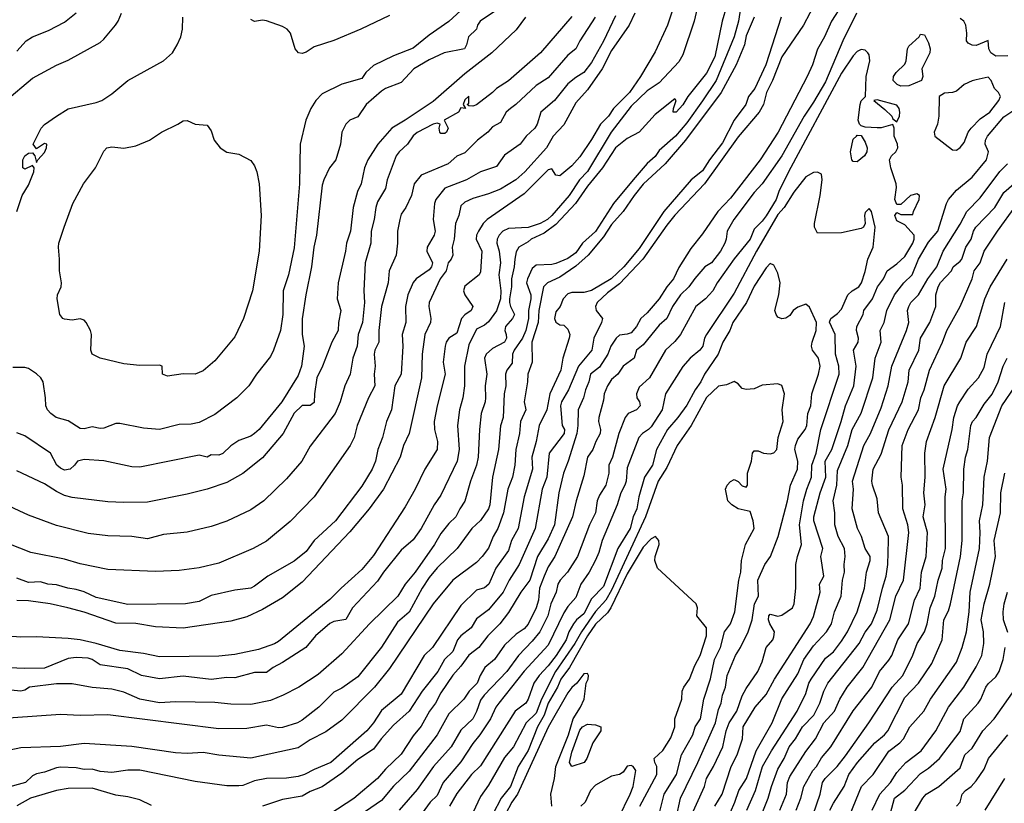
# Model space of a CAD drawing. Header units: metres. Extents: x -46681 to -43747, y -240911 to -237677.
# Tile 860 of 1056: x -44517 to -44393, y -239222 to -239123. Entities that reach past the tile are written whole.
import ezdxf

# ---------------------------------------------------------------- set-up
doc = ezdxf.new("R2010")
doc.units = ezdxf.units.M
doc.layers.add('CONTOUR_INDEX', color=1, linetype='Continuous')
doc.layers.add('CONTOUR_INTER', color=3, linetype='Continuous')

msp = doc.modelspace()

# ---------------------------------------------------------------- linework, layer by layer
at = {"layer": 'CONTOUR_INDEX'}
for points, elevation in [([(-44426.1, -239120.02), (-44426.56, -239123.02), (-44427.1, -239125.02), (-44429.41, -239130.52), (-44431.1, -239133.07), (-44433.1, -239135.83), (-44434.5, -239137.52), (-44436.6, -239139.35), (-44437.1, -239140.11), (-44438.1, -239140.97), (-44439.87, -239143.02), (-44442.33, -239146.02), (-44444.6, -239149.53), (-44446.23, -239151.02), (-44447.1, -239152.24), (-44448.1, -239152.96), (-44449.6, -239153.59), (-44450.1, -239153.73), (-44452.1, -239153.81), (-44452.6, -239154.23), (-44453.2, -239155.52), (-44453.3, -239156.02), (-44452.77, -239157.52), (-44452.76, -239158.02), (-44453.05, -239159.52), (-44453.05, -239160.52), (-44453.39, -239162.02), (-44453.8, -239163.02), (-44454.87, -239164.52), (-44455.06, -239165.02), (-44455.1, -239166.17), (-44455.81, -239167.02), (-44455.97, -239167.52), (-44455.9, -239169.02), (-44456.11, -239170.02), (-44456.26, -239173.02), (-44456.6, -239174.07), (-44456.85, -239177.02), (-44457.61, -239180.52), (-44457.92, -239184.02), (-44458.11, -239184.52), (-44459.1, -239185.98), (-44460.19, -239187.02), (-44462.07, -239189.52), (-44464.6, -239191.98), (-44465.6, -239193.2), (-44466.48, -239194.52), (-44468.1, -239197.55), (-44469.6, -239198.8), (-44471.6, -239201.95), (-44474.6, -239205.69), (-44476.6, -239207.12), (-44477.6, -239207.63), (-44479.49, -239209.52), (-44481.6, -239211.18), (-44482.19, -239211.52), (-44484.1, -239212.08), (-44484.6, -239212.12), (-44486.1, -239211.8), (-44488.6, -239212.23), (-44492.1, -239212.26), (-44506.1, -239210.48), (-44509.6, -239210.59), (-44512.1, -239210.47), (-44521.1, -239211.08)], 105), ([(-44461.1, -239121.2), (-44463.1, -239123.07), (-44465.6, -239124.79), (-44467.6, -239126.42), (-44470.1, -239127.4), (-44472.6, -239128.62), (-44473.57, -239129.52), (-44474.1, -239130.27), (-44476.6, -239130.97), (-44479.1, -239132.17), (-44479.89, -239133.02), (-44480.5, -239134.02), (-44481.15, -239135.52), (-44481.86, -239138.52), (-44481.93, -239143.52), (-44482.6, -239151.62), (-44483.32, -239155.02), (-44483.99, -239157.02), (-44484.05, -239160.02), (-44484.35, -239162.02), (-44485.2, -239164.52), (-44485.6, -239165.32), (-44487.36, -239167.52), (-44488.32, -239169.02), (-44489.84, -239170.52), (-44492.6, -239172.62), (-44494.6, -239173.62), (-44495.6, -239173.86), (-44497.1, -239173.9), (-44499.6, -239174.52), (-44501.6, -239174.35), (-44504.6, -239173.76), (-44505.1, -239173.77), (-44506.6, -239174.33), (-44507.1, -239174.4), (-44508.1, -239174.2), (-44509.1, -239174.45), (-44509.6, -239174.37), (-44511.1, -239173.42), (-44512.62, -239173.02), (-44513.3, -239172.52), (-44513.72, -239172.02), (-44513.94, -239171.52), (-44513.96, -239170.52), (-44514.26, -239168.52), (-44514.55, -239168.02), (-44515.1, -239167.48), (-44516.1, -239166.81), (-44516.6, -239166.7), (-44518.1, -239166.71)], 115), ([(-44442.1, -239122.36), (-44443.6, -239125.55), (-44445.1, -239128.24), (-44446.1, -239129.51), (-44447.1, -239130.11), (-44448.1, -239130.92), (-44449.77, -239133.02), (-44451.5, -239134.52), (-44451.97, -239136.02), (-44452.26, -239136.52), (-44453.35, -239137.52), (-44454.1, -239138.53), (-44456.1, -239139.91), (-44457.1, -239141.36), (-44459.1, -239142.03), (-44460.87, -239143.02), (-44463.6, -239144.08), (-44464.74, -239145.52), (-44464.91, -239146.02), (-44465.07, -239148.02), (-44464.84, -239149.52), (-44464.94, -239150.02), (-44465.84, -239151.52), (-44465.88, -239152.02), (-44465.17, -239153.52), (-44465.31, -239154.02), (-44465.6, -239154.37), (-44467.24, -239155.52), (-44467.6, -239155.98), (-44468.28, -239157.52), (-44468.57, -239159.02), (-44468.52, -239161.02), (-44468.99, -239162.52), (-44468.92, -239164.02), (-44469.13, -239167.52), (-44469.92, -239169.02), (-44470.35, -239172.02), (-44470.98, -239173.52), (-44471.49, -239175.52), (-44472.05, -239177.02), (-44472.37, -239178.52), (-44472.79, -239179.52), (-44474.1, -239181.66), (-44477.41, -239186.02), (-44480.1, -239188.5), (-44481.1, -239189.88), (-44482.6, -239191.11), (-44485.93, -239193.02), (-44487.6, -239194.27), (-44488.1, -239194.52), (-44490.1, -239194.76), (-44493.1, -239195.47), (-44494.6, -239196.22), (-44496.34, -239196.52), (-44503.6, -239196.57), (-44507.6, -239195.7), (-44509.1, -239195), (-44510.1, -239194.68), (-44511.15, -239194.52), (-44512.6, -239194.09), (-44513.69, -239194.02), (-44514.6, -239193.71), (-44516.1, -239193.79), (-44517.6, -239193.25)], 110), ([(-44517.6, -239147.02), (-44516.9, -239145.02), (-44516.1, -239143.7), (-44515.46, -239142.02), (-44515.39, -239141.52), (-44515.6, -239141.24), (-44516.6, -239141.67), (-44516.82, -239141.52), (-44516.85, -239140.52), (-44516.6, -239140.02), (-44516.1, -239139.66), (-44515.6, -239139.63), (-44515.33, -239140.02), (-44515.1, -239140.84), (-44514.96, -239140.52), (-44514.1, -239139.57), (-44513.87, -239139.02), (-44513.81, -239138.52), (-44514.1, -239138.44), (-44515.1, -239139.12), (-44515.52, -239138.52), (-44514.52, -239136.52), (-44514.1, -239136.07), (-44512.6, -239134.99), (-44511.1, -239134.09), (-44507.6, -239133.3), (-44506.86, -239133.02), (-44505.6, -239132.21), (-44503.6, -239130.52), (-44499.1, -239128.01), (-44497.98, -239127.02), (-44497.35, -239126.02), (-44496.91, -239125.02), (-44496.68, -239124.02), (-44496.67, -239122.52)], 115), ([(-44411.69, -239122.02), (-44413.42, -239125.52), (-44415.6, -239130.66), (-44417.1, -239133.24), (-44418.3, -239135.02), (-44421.11, -239140.02), (-44423.6, -239143.53), (-44424.6, -239144.63), (-44427.15, -239148.02), (-44427.99, -239149.52), (-44428.12, -239150.52), (-44428.3, -239151.02), (-44428.86, -239152.02), (-44429.99, -239153.52), (-44430.83, -239154.02), (-44432.1, -239155.46), (-44432.84, -239156.52), (-44433.88, -239157.52), (-44434.88, -239159.02), (-44435.63, -239160.52), (-44436.6, -239161.37), (-44438.6, -239163.82), (-44439.43, -239164.52), (-44439.72, -239165.52), (-44441.12, -239166.52), (-44441.8, -239167.52), (-44442.6, -239168.23), (-44443.1, -239169), (-44443.5, -239170.02), (-44443.6, -239170.82), (-44444.19, -239173.02), (-44444.22, -239173.52), (-44443.97, -239174.52), (-44444.01, -239175.02), (-44444.58, -239176.02), (-44444.94, -239177.02), (-44445.63, -239178.02), (-44446.1, -239180.38), (-44447.06, -239183.52), (-44447.5, -239185.52), (-44449.72, -239190.52), (-44450.6, -239191.83), (-44451.1, -239193), (-44451.67, -239194.52), (-44451.81, -239196.02), (-44452.08, -239197.02), (-44453.1, -239199.06), (-44453.6, -239199.65), (-44454.6, -239200.33), (-44456.1, -239201.72), (-44457.34, -239203.52), (-44458.56, -239204.52), (-44459.17, -239205.52), (-44459.55, -239206.52), (-44460.56, -239207.52), (-44461.2, -239208.52), (-44463.1, -239210.38), (-44464.6, -239213.02), (-44468.1, -239217.6), (-44470.1, -239219.49), (-44471.6, -239221.28), (-44473.6, -239222.68)], 100), ([(-44392.6, -239127.39), (-44394.1, -239127.45), (-44394.76, -239127.02), (-44395.01, -239126.52), (-44395.1, -239125.48), (-44396.6, -239126.09), (-44397.1, -239126.07), (-44397.6, -239125.79), (-44397.82, -239125.52), (-44397.77, -239124.52), (-44397.89, -239123.52), (-44398.15, -239123.02), (-44398.6, -239122.67)], 100), ([(-44403.77, -239125.02), (-44403.6, -239124.66), (-44403.1, -239124.76), (-44402.6, -239125.74), (-44402.4, -239126.52), (-44402.46, -239127.02), (-44403.46, -239129.02), (-44403.32, -239130.02), (-44403.49, -239130.52), (-44405.1, -239131.2), (-44406.1, -239131.23), (-44406.56, -239131.02), (-44407.06, -239130.52), (-44407.03, -239130.02), (-44406.71, -239129.52), (-44405.6, -239128.43), (-44405.41, -239128.02), (-44405.26, -239126.52), (-44405.1, -239126.16), (-44403.77, -239125.02)], 100), ([(-44427.6, -239222.75), (-44427.02, -239221.52), (-44426.52, -239220.02), (-44425.56, -239218.52), (-44424.33, -239215.02), (-44422.32, -239211.52), (-44421.1, -239208.46), (-44419.1, -239205.32), (-44418.35, -239203.52), (-44417.1, -239201.79), (-44415.49, -239200.02), (-44414.86, -239199.02), (-44414.45, -239197.52), (-44413.62, -239195.52), (-44413.45, -239193.52), (-44413.22, -239192.52), (-44413.26, -239191.52), (-44413.11, -239190.52), (-44413.22, -239189.52), (-44413.99, -239188.02), (-44414.41, -239186.52), (-44414.42, -239185.02), (-44414.65, -239183.52), (-44414.19, -239181.52), (-44414.1, -239179.7), (-44412.79, -239176.52), (-44412.22, -239174.52), (-44411.1, -239172.44), (-44409.62, -239168.02), (-44409.34, -239165.52), (-44408.6, -239163.52), (-44408.69, -239162.02), (-44408.21, -239161.02), (-44407.88, -239159.52), (-44406.89, -239157.52), (-44405.71, -239156.02), (-44404.66, -239155.02), (-44403.89, -239153.02), (-44402.6, -239150.91), (-44401.45, -239149.52), (-44400.36, -239146.02), (-44400.1, -239145.52), (-44399.1, -239144.33), (-44397.1, -239142.69), (-44395.28, -239140.52), (-44395.04, -239139.52), (-44395.48, -239138.52), (-44395.42, -239138.02), (-44395.19, -239137.52), (-44393.1, -239135.07), (-44391.6, -239134.09)], 100), ([(-44417.6, -239224.39), (-44416.26, -239220.52), (-44415.96, -239219.02), (-44415.66, -239218.52), (-44414.12, -239217.02), (-44413.1, -239215.67), (-44410.15, -239211.52), (-44407.2, -239207.02), (-44405.84, -239205.52), (-44404.6, -239202.99), (-44404.03, -239201.52), (-44403.12, -239200.02), (-44402.8, -239199.02), (-44402.41, -239197.02), (-44401.82, -239195.52), (-44401.39, -239193.52), (-44400.9, -239192.02), (-44400.83, -239191.02), (-44400.45, -239189.52), (-44400.5, -239183.02), (-44400.38, -239182.02), (-44400.78, -239179.52), (-44399.61, -239174.52), (-44399.41, -239173.02), (-44398.95, -239171.52), (-44398.67, -239171.02), (-44397.6, -239169.45), (-44396.32, -239168.02), (-44395.6, -239166.71), (-44395.21, -239165.02), (-44393.51, -239161.52), (-44392.97, -239158.52)], 105), ([(-44439.02, -239222.02), (-44436.89, -239218.02), (-44436.89, -239217.02), (-44437.13, -239216.52), (-44437.19, -239216.02), (-44436.1, -239214.99), (-44435.1, -239213.41), (-44434.61, -239212.02), (-44434.6, -239210.99), (-44433.73, -239208.52), (-44433.67, -239207.52), (-44433.47, -239207.02), (-44432.74, -239206.02), (-44432.1, -239204.26), (-44431.41, -239203.02), (-44430.6, -239200.52), (-44430.61, -239199.52), (-44431.82, -239198.02), (-44431.76, -239197.02), (-44431.93, -239196.52), (-44436.78, -239192.02), (-44437.12, -239191.02), (-44437.08, -239190.52), (-44436.6, -239189.02), (-44436.63, -239188.52), (-44437.05, -239188.02), (-44437.6, -239188.32), (-44438.6, -239189.36), (-44440.6, -239192.7), (-44442.66, -239197.02), (-44443.1, -239197.62), (-44444.6, -239199.06), (-44445.6, -239200.52), (-44447.89, -239204.52), (-44448.98, -239206.02), (-44449.41, -239207.02), (-44450.6, -239209.02), (-44451.07, -239210.52), (-44451.93, -239212.02), (-44453.1, -239215), (-44454.35, -239217.02), (-44455.35, -239219.52), (-44456.52, -239221.02), (-44457.57, -239223.02)], 95), ([(-44405.1, -239224.01), (-44403.32, -239221.02), (-44402.91, -239220.52), (-44401.31, -239219.52), (-44398.6, -239217.2), (-44398.02, -239215.52), (-44397.1, -239214.72), (-44395.77, -239212.52), (-44394.33, -239211.02), (-44391.51, -239207.02)], 110), ([(-44446.23, -239212.02), (-44445.6, -239211.69), (-44444.6, -239211.75), (-44443.93, -239212.02), (-44443.94, -239212.52), (-44444.95, -239214.02), (-44445.72, -239216.02), (-44446.05, -239216.52), (-44447.6, -239217.02), (-44447.89, -239216.52), (-44447.6, -239215.21), (-44446.6, -239212.43), (-44446.23, -239212.02)], 95)]:
    msp.add_lwpolyline(points, dxfattribs=dict(at, elevation=elevation))
at = {"layer": 'CONTOUR_INTER'}
for points, elevation in [([(-44434.34, -239120.02), (-44435.52, -239123.52), (-44437.1, -239126.89), (-44438.93, -239130.02), (-44440.33, -239132.02), (-44442.32, -239134.02), (-44442.99, -239135.02), (-44444, -239136.02), (-44445.1, -239137.95), (-44446.6, -239140.12), (-44447.6, -239141.28), (-44449.1, -239142.53), (-44449.6, -239142.45), (-44450.1, -239141.65), (-44450.6, -239141.78), (-44453.6, -239144.82), (-44458.29, -239148.02), (-44458.78, -239148.52), (-44459.38, -239149.52), (-44459.63, -239150.02), (-44459.65, -239150.52), (-44458.94, -239152.02), (-44459.1, -239154.63), (-44459.3, -239155.02), (-44461.1, -239156.44), (-44461.25, -239157.02), (-44461.08, -239157.52), (-44460.06, -239159.02), (-44460.28, -239159.52), (-44461.1, -239160.05), (-44461.51, -239160.52), (-44462.1, -239162.38), (-44463.1, -239163.02), (-44463.43, -239163.52), (-44463.55, -239164.02), (-44463.82, -239166.02), (-44463.55, -239167.52), (-44464.57, -239171.52), (-44464.95, -239173.52), (-44464.9, -239174.52), (-44464.54, -239176.02), (-44464.6, -239177.02), (-44466.13, -239179.52), (-44467.34, -239182.02), (-44468.6, -239184.26), (-44472.6, -239190.41), (-44474.1, -239192.17), (-44476.69, -239194.52), (-44478.1, -239195.97), (-44484.6, -239201.27), (-44485.1, -239201.55), (-44487.1, -239202.24), (-44490.1, -239202.87), (-44492.1, -239203.1), (-44499.6, -239203.17), (-44501.6, -239202.76), (-44504.6, -239202.39), (-44507.6, -239201.52), (-44509.6, -239201.06), (-44511.1, -239200.87), (-44515.1, -239200.65), (-44517.1, -239200.69), (-44521.6, -239200.35)], 108), ([(-44431.38, -239119.52), (-44432.16, -239123.02), (-44433.6, -239127.29), (-44434.1, -239128.17), (-44436.6, -239130.82), (-44438.1, -239131.83), (-44440.1, -239133.75), (-44442.62, -239137.02), (-44445.6, -239141.99), (-44446.63, -239143.02), (-44447.93, -239145.02), (-44450.1, -239147.52), (-44450.67, -239148.02), (-44451.6, -239148.53), (-44453.1, -239149.03), (-44455.6, -239149.19), (-44456.28, -239149.52), (-44456.78, -239150.02), (-44457.03, -239150.52), (-44457.06, -239151.02), (-44456.75, -239152.02), (-44456.58, -239153.52), (-44456.79, -239155.02), (-44456.53, -239157.02), (-44456.61, -239158.02), (-44457.1, -239159.55), (-44458.1, -239160.92), (-44458.6, -239161.34), (-44459.6, -239161.88), (-44460.6, -239163.84), (-44461.15, -239166.52), (-44461.15, -239169.02), (-44461.33, -239170.52), (-44461.78, -239172.02), (-44462, -239174.02), (-44461.8, -239177.02), (-44462.04, -239178.52), (-44464.1, -239182.8), (-44464.96, -239184.02), (-44466.6, -239187.02), (-44467.6, -239188.42), (-44469.1, -239189.74), (-44471.35, -239192.52), (-44472.1, -239193.63), (-44475.24, -239197.02), (-44476.1, -239198.47), (-44477.6, -239198.72), (-44478.1, -239198.99), (-44479.94, -239200.52), (-44481.14, -239202.02), (-44484.1, -239203.91), (-44485.25, -239204.52), (-44486.1, -239205.17), (-44487.6, -239205.15), (-44490.1, -239205.82), (-44491.1, -239205.8), (-44493.1, -239206.06), (-44496.6, -239205.64), (-44499.6, -239205.95), (-44501.86, -239205.52), (-44503.6, -239204.7), (-44507.1, -239204.21), (-44508.1, -239203.54), (-44508.6, -239203.37), (-44510.1, -239203.25), (-44511.1, -239203.39), (-44514.1, -239204.6), (-44516.6, -239204.66), (-44519.6, -239204.51)], 107), ([(-44416.78, -239120.52), (-44418.38, -239123.52), (-44421.1, -239127.52), (-44422.28, -239130.52), (-44423.03, -239132.02), (-44423.41, -239133.52), (-44423.96, -239134.52), (-44426.6, -239137.61), (-44430.88, -239143.52), (-44434.6, -239147.51), (-44435.6, -239148.76), (-44438.64, -239153.02), (-44441.6, -239156.14), (-44443.1, -239157.28), (-44444.42, -239158.52), (-44444.6, -239159.02), (-44444.54, -239159.52), (-44443.74, -239160.52), (-44443.87, -239161.02), (-44444.83, -239163.02), (-44445.09, -239164.52), (-44446.76, -239166.52), (-44448.02, -239169.52), (-44448.9, -239171.02), (-44449.02, -239171.52), (-44448.81, -239174.02), (-44448.52, -239174.52), (-44448.56, -239175.02), (-44450.46, -239177.52), (-44450.76, -239180.52), (-44451.32, -239182.02), (-44452.23, -239187.02), (-44454.23, -239191.52), (-44455.49, -239193.52), (-44456.27, -239195.02), (-44458.1, -239197.24), (-44459.6, -239198.38), (-44460.27, -239199.52), (-44461.58, -239200.52), (-44462, -239201.02), (-44462.6, -239202.49), (-44463.65, -239203.52), (-44464.51, -239205.02), (-44466.45, -239207.52), (-44468.1, -239210.05), (-44470.1, -239211.82), (-44471.64, -239213.52), (-44472.6, -239214.82), (-44474.6, -239216.15), (-44476.6, -239217.84), (-44479.1, -239219.59), (-44480.6, -239220.18), (-44481.6, -239220.74), (-44484.1, -239221.16), (-44486.6, -239222.02)], 102), ([(-44428.1, -239121.16), (-44428.63, -239123.02), (-44429.57, -239127.52), (-44430.6, -239129.59), (-44432.95, -239132.52), (-44433.6, -239133.59), (-44434.45, -239134.52), (-44434.8, -239134.52), (-44434.78, -239134.02), (-44434.43, -239133.02), (-44434.6, -239132.82), (-44437.1, -239134.8), (-44439.1, -239137.02), (-44440.6, -239137.83), (-44442.1, -239139), (-44443.71, -239141.52), (-44445.6, -239143.83), (-44447.12, -239146.02), (-44449.6, -239148.65), (-44451.1, -239149.74), (-44452.73, -239150.52), (-44453.1, -239150.85), (-44454.27, -239151.52), (-44454.6, -239152.13), (-44454.79, -239153.02), (-44454.87, -239154.02), (-44455.2, -239155.52), (-44455.19, -239156.52), (-44455.44, -239158.02), (-44455.46, -239158.52), (-44455.31, -239159.02), (-44454.82, -239160.02), (-44455.08, -239160.52), (-44455.98, -239161.52), (-44456.05, -239162.02), (-44455.86, -239162.52), (-44455.85, -239163.02), (-44456.09, -239163.52), (-44457.6, -239164.3), (-44458.4, -239165.02), (-44458.59, -239165.52), (-44458.32, -239167.52), (-44458.54, -239169.02), (-44458.5, -239170.52), (-44458.53, -239171.02), (-44459.04, -239172.52), (-44459.26, -239174.52), (-44459.42, -239178.02), (-44459.6, -239179.03), (-44460.38, -239181.02), (-44461.1, -239183.56), (-44461.74, -239184.52), (-44462.22, -239185.52), (-44463.1, -239186.39), (-44464.1, -239187.65), (-44464.91, -239189.02), (-44467.37, -239192.52), (-44468.62, -239194.02), (-44469.55, -239195.52), (-44473.1, -239199.03), (-44476.6, -239202.81), (-44479.6, -239205.4), (-44482.01, -239207.02), (-44483.99, -239208.02), (-44485.6, -239208.67), (-44488.1, -239209.19), (-44490.6, -239209.16), (-44492.6, -239208.95), (-44495.1, -239208.88), (-44497.6, -239208.86), (-44499.6, -239208.99), (-44502.1, -239208.52), (-44504.1, -239207.64), (-44505.6, -239207.26), (-44508.1, -239207.07), (-44510.6, -239206.58), (-44512.6, -239206.6), (-44516.01, -239207.02), (-44516.6, -239207.37), (-44517.1, -239207.5), (-44519.6, -239207.24)], 106), ([(-44457.1, -239121.63), (-44459.14, -239123.02), (-44459.51, -239123.52), (-44459.63, -239124.02), (-44460.63, -239125.02), (-44460.86, -239126.02), (-44461.12, -239126.52), (-44463.68, -239127.02), (-44465.6, -239127.92), (-44467.51, -239129.02), (-44469.1, -239130.78), (-44471.1, -239131.51), (-44471.6, -239131.85), (-44473.52, -239133.52), (-44474.6, -239135.1), (-44475.6, -239135.51), (-44476.11, -239136.02), (-44476.59, -239137.02), (-44476.77, -239138.52), (-44477.35, -239140.52), (-44478.16, -239141.52), (-44478.89, -239143.02), (-44479.1, -239143.72), (-44479.78, -239150.02), (-44480.13, -239151.52), (-44480.41, -239154.02), (-44481.14, -239157.52), (-44481.6, -239160.58), (-44481.62, -239162.52), (-44481.34, -239164.02), (-44481.69, -239166.52), (-44482.1, -239167.72), (-44484.15, -239171.02), (-44487.04, -239174.52), (-44487.6, -239175.02), (-44488.1, -239175.35), (-44489.6, -239175.92), (-44490.6, -239176.59), (-44491.6, -239177.56), (-44492.1, -239177.74), (-44493.1, -239177.73), (-44493.6, -239178.02), (-44494.6, -239177.74), (-44502.1, -239179.27), (-44503.1, -239179.24), (-44506.6, -239178.48), (-44509.1, -239178.31), (-44509.95, -239178.52), (-44510.3, -239179.02), (-44510.88, -239179.52), (-44511.6, -239179.66), (-44512.1, -239179.41), (-44512.53, -239179.02), (-44513.34, -239177.52), (-44516.6, -239175.32), (-44517.6, -239174.94)], 114), ([(-44413.55, -239121.02), (-44414.85, -239123.02), (-44415.73, -239125.02), (-44416.6, -239126.55), (-44417.25, -239128.52), (-44417.92, -239130.02), (-44421.59, -239137.02), (-44423.85, -239140.52), (-44427.6, -239145.35), (-44429.18, -239147.02), (-44431.1, -239149.86), (-44432.6, -239151.71), (-44434.1, -239154.07), (-44434.78, -239155.52), (-44435.6, -239156.53), (-44436.56, -239158.02), (-44438.1, -239159.79), (-44438.9, -239160.52), (-44439.43, -239161.52), (-44440.1, -239162.31), (-44440.6, -239162.51), (-44441.6, -239162.64), (-44442.02, -239163.02), (-44442.66, -239164.02), (-44443.05, -239165.02), (-44444.1, -239166.64), (-44445.26, -239167.52), (-44445.44, -239168.52), (-44445.89, -239169.52), (-44446.11, -239170.52), (-44446.8, -239172.02), (-44446.82, -239174.02), (-44446.95, -239175.02), (-44448.04, -239178.52), (-44448.65, -239180.02), (-44449.23, -239182.52), (-44449.78, -239186.52), (-44450.6, -239188.32), (-44451.92, -239190.52), (-44452.89, -239193.52), (-44454.02, -239195.02), (-44455.6, -239197.59), (-44456.68, -239199.02), (-44458.18, -239200.52), (-44459.31, -239202.02), (-44460.6, -239202.97), (-44461.6, -239204.37), (-44462.6, -239205.5), (-44464.1, -239207.73), (-44464.78, -239209.02), (-44465.54, -239210.02), (-44466.6, -239211.93), (-44467.6, -239213.16), (-44469.1, -239215.46), (-44471.1, -239217.36), (-44472.1, -239218.53), (-44475.1, -239221.06), (-44478.12, -239223.02)], 101), ([(-44424.6, -239122.52), (-44425.6, -239124.88), (-44425.82, -239126.02), (-44426.87, -239128.52), (-44428.74, -239132.02), (-44433.24, -239138.02), (-44435.82, -239141.02), (-44438.6, -239143.59), (-44439.75, -239145.02), (-44441.12, -239147.02), (-44442.6, -239148.68), (-44443.6, -239150.22), (-44445.54, -239152.52), (-44447.1, -239153.94), (-44449.1, -239155.3), (-44450.66, -239156.02), (-44451.15, -239156.52), (-44451.77, -239159.52), (-44451.83, -239161.02), (-44452.66, -239163.52), (-44452.6, -239166.02), (-44453.16, -239167.52), (-44453.17, -239168.52), (-44453.62, -239171.02), (-44453.41, -239172.02), (-44454.06, -239173.52), (-44454.18, -239175.02), (-44454.66, -239177.02), (-44454.79, -239179.02), (-44455.09, -239180.52), (-44455.66, -239182.02), (-44456.23, -239185.02), (-44456.94, -239187.02), (-44457.53, -239188.02), (-44458.1, -239189.48), (-44458.89, -239190.52), (-44459.6, -239191.29), (-44462.61, -239193.52), (-44465.1, -239196.52), (-44470.6, -239204.67), (-44472.49, -239207.02), (-44476.6, -239211.18), (-44478.6, -239212.66), (-44480.6, -239213.66), (-44482.1, -239214.66), (-44488.1, -239215.96), (-44492.1, -239215.59), (-44494.1, -239215.25), (-44496.1, -239215.36), (-44497.6, -239215.28), (-44503.1, -239214.49), (-44509.1, -239214.1), (-44512.1, -239214.48), (-44517.1, -239214.66), (-44522.1, -239215.7)], 104), ([(-44519.1, -239133.16), (-44515.6, -239130.2), (-44512.6, -239128.57), (-44511.1, -239127.95), (-44507.1, -239125.7), (-44506.6, -239125.29), (-44505.16, -239123.52), (-44504.8, -239123.02), (-44504.39, -239122.02)], 114), ([(-44447.6, -239122.42), (-44451.56, -239127.02), (-44455.6, -239130.54), (-44457.1, -239131.52), (-44457.6, -239132.04), (-44459.6, -239133.56), (-44460.1, -239133.73), (-44460.6, -239133.7), (-44460.81, -239133.52), (-44460.6, -239133.38), (-44460.6, -239132.48), (-44461.1, -239132.93), (-44461.29, -239133.52), (-44461, -239134.02), (-44461.6, -239133.94), (-44461.89, -239134.52), (-44463.7, -239135.52), (-44463.21, -239136.52), (-44463.39, -239137.02), (-44463.6, -239137.2), (-44464.1, -239137.2), (-44464.26, -239137.02), (-44464.34, -239136.52), (-44464.18, -239136.02), (-44464.6, -239135.89), (-44465.1, -239136), (-44467.1, -239137.08), (-44467.6, -239137.49), (-44468.33, -239138.52), (-44469.39, -239139.52), (-44469.74, -239140.02), (-44470.87, -239143.02), (-44471.1, -239144.13), (-44472.1, -239145.79), (-44472.33, -239146.52), (-44472.51, -239148.02), (-44472.91, -239149.52), (-44472.95, -239151.02), (-44473.68, -239153.52), (-44473.84, -239157.02), (-44473.76, -239158.52), (-44473.98, -239161.02), (-44474.56, -239162.52), (-44474.66, -239164.02), (-44475.21, -239165.52), (-44475.56, -239167.52), (-44476.22, -239169.02), (-44476.83, -239171.02), (-44477.45, -239172.52), (-44480.6, -239176.62), (-44481.65, -239178.52), (-44483.6, -239180.75), (-44486.46, -239183.52), (-44488.1, -239184.63), (-44491.1, -239186.06), (-44493.1, -239186.74), (-44496.1, -239187.48), (-44499.1, -239187.77), (-44501.1, -239188.32), (-44503.1, -239188.03), (-44506.1, -239187.92), (-44508.6, -239187.63), (-44512.6, -239186.63), (-44516.1, -239185.32), (-44519.1, -239183.92)], 112), ([(-44421.18, -239122.52), (-44423.12, -239128.52), (-44424.5, -239131.52), (-44425.31, -239132.52), (-44425.67, -239133.52), (-44427.1, -239135.53), (-44428.6, -239138.35), (-44430.24, -239140.52), (-44431.1, -239141.92), (-44432.53, -239143.02), (-44436.01, -239147.02), (-44439.1, -239151.71), (-44441.04, -239154.02), (-44442.63, -239155.52), (-44445.1, -239156.98), (-44446.1, -239157.25), (-44447.6, -239157.24), (-44448.1, -239157.4), (-44448.69, -239158.02), (-44449.07, -239159.02), (-44449.6, -239159.67), (-44449.76, -239160.52), (-44449.6, -239161), (-44449.1, -239161.31), (-44448.6, -239161.38), (-44448.1, -239161.85), (-44447.86, -239162.52), (-44447.93, -239163.02), (-44448.74, -239165.52), (-44448.98, -239167.02), (-44450.35, -239170.02), (-44450.75, -239172.02), (-44451.73, -239174.02), (-44452.11, -239176.02), (-44452.66, -239178.02), (-44452.57, -239179.52), (-44453.62, -239183.02), (-44454.38, -239187.02), (-44455.21, -239188.52), (-44455.6, -239189.76), (-44457.19, -239192.02), (-44458.06, -239194.02), (-44458.6, -239194.48), (-44459.6, -239194.76), (-44461.6, -239196.71), (-44465.16, -239202.02), (-44466.21, -239203.02), (-44469.1, -239207.91), (-44471.6, -239209.95), (-44472.61, -239211.52), (-44473.46, -239212.52), (-44477.97, -239216.52), (-44480.1, -239217.39), (-44481.3, -239218.02), (-44482.1, -239218.27), (-44483.6, -239218.48), (-44486.1, -239218.54), (-44487.6, -239218.81), (-44489.1, -239219.4), (-44489.6, -239219.45), (-44491.1, -239219.44), (-44495.1, -239218.92), (-44502.1, -239217.48), (-44503.6, -239217.46), (-44505.6, -239217.78), (-44507.1, -239217.66), (-44508.1, -239217.36), (-44509.1, -239217.38), (-44510.1, -239217.19), (-44512.1, -239217.11), (-44512.6, -239217.16), (-44514.1, -239217.72), (-44515.1, -239217.92), (-44515.6, -239218.18), (-44516.48, -239219.02), (-44519.1, -239219.76)], 103), ([(-44444.66, -239122.52), (-44446.6, -239125.51), (-44447.11, -239126.52), (-44448.1, -239127.31), (-44450.6, -239130.19), (-44452.1, -239131.15), (-44454.64, -239133.52), (-44455.34, -239134.02), (-44455.87, -239134.52), (-44456.6, -239135.8), (-44457.6, -239136.36), (-44458.19, -239137.02), (-44459.49, -239138.02), (-44461.1, -239139.62), (-44462.1, -239140.04), (-44463.2, -239141.02), (-44466.6, -239142.46), (-44467.47, -239143.52), (-44467.81, -239145.02), (-44468.53, -239146.52), (-44469.1, -239147.38), (-44469.3, -239148.02), (-44469.59, -239149.52), (-44469.58, -239151.02), (-44469.77, -239152.52), (-44470.63, -239154.52), (-44470.76, -239156.02), (-44471.6, -239159.02), (-44471.92, -239162.02), (-44471.92, -239163.52), (-44472.43, -239164.52), (-44472.53, -239165.02), (-44472.4, -239166.52), (-44472.53, -239167.52), (-44472.45, -239169.02), (-44473.24, -239170.52), (-44474.67, -239174.02), (-44475.06, -239175.52), (-44475.57, -239176.52), (-44480.1, -239183.02), (-44483.1, -239186.12), (-44486.1, -239188.59), (-44487.8, -239189.52), (-44492.1, -239191.39), (-44494.6, -239191.95), (-44497.1, -239192.29), (-44500.1, -239192.42), (-44506.1, -239192.19), (-44509.6, -239191.47), (-44511.6, -239190.88), (-44515.84, -239190.02), (-44518.6, -239188.94)], 111), ([(-44517.6, -239126.82), (-44516.43, -239125.52), (-44515.6, -239125.02), (-44513.6, -239124.2), (-44511.6, -239123.16), (-44510.1, -239121.98)], 113), ([(-44439.66, -239122.02), (-44440.37, -239123.52), (-44442.6, -239126.73), (-44443.78, -239129.02), (-44445.6, -239131.7), (-44447.1, -239133.32), (-44448.6, -239136.09), (-44449.93, -239137.52), (-44450.8, -239139.02), (-44453.53, -239142.02), (-44454.64, -239143.02), (-44456.6, -239144.2), (-44458.1, -239144.8), (-44460.1, -239145.38), (-44461.1, -239145.83), (-44461.6, -239146.33), (-44461.85, -239147.52), (-44462.28, -239148.52), (-44462.43, -239150.52), (-44462.67, -239151.52), (-44462.6, -239152.52), (-44462.8, -239153.02), (-44463.19, -239153.52), (-44463.43, -239154.52), (-44464.2, -239155.52), (-44465.57, -239158.52), (-44465.64, -239159.02), (-44465.39, -239160.52), (-44465.43, -239161.02), (-44466.15, -239162.52), (-44466.49, -239165.02), (-44466.55, -239168.02), (-44468.13, -239175.02), (-44468.84, -239176.52), (-44469.24, -239178.02), (-44471.35, -239182.02), (-44473.14, -239184.52), (-44475.6, -239187.42), (-44481.6, -239193.75), (-44484.1, -239195.73), (-44486.6, -239197.21), (-44488.6, -239198.14), (-44490.6, -239198.7), (-44496.6, -239199.56), (-44500.1, -239199.38), (-44502.6, -239199), (-44505.1, -239198.92), (-44509.1, -239197.56), (-44511.18, -239197.02), (-44513.4, -239196.52), (-44516.1, -239196.12), (-44517.6, -239196.06)], 109), ([(-44453.43, -239122.52), (-44454.6, -239124.12), (-44457.68, -239127.02), (-44461.1, -239129.66), (-44465.1, -239133.17), (-44468.6, -239135.53), (-44470.3, -239136.52), (-44472.08, -239138.52), (-44473.33, -239140.52), (-44473.75, -239141.52), (-44474.16, -239143.52), (-44474.62, -239144.52), (-44475.19, -239146.52), (-44475.51, -239149.52), (-44476, -239151.02), (-44476.12, -239152.02), (-44477.06, -239156.02), (-44477.21, -239158.02), (-44476.71, -239159.52), (-44477.01, -239161.02), (-44477.06, -239162.02), (-44477.86, -239163.52), (-44479.02, -239166.52), (-44479.74, -239168.02), (-44480.05, -239170.02), (-44480.1, -239171.13), (-44480.6, -239171.48), (-44481.6, -239171.49), (-44482.6, -239172.45), (-44484, -239175.02), (-44486.6, -239178.11), (-44489.1, -239180.05), (-44491.1, -239181.18), (-44493.6, -239182.03), (-44496.1, -239182.68), (-44501.1, -239183.69), (-44504.1, -239183.74), (-44506.1, -239183.63), (-44510.6, -239183.1), (-44511.6, -239182.85), (-44512.6, -239182.35), (-44514.1, -239181.35), (-44517.6, -239179.71)], 113), ([(-44470.6, -239122.32), (-44474.19, -239124.02), (-44477.6, -239125.46), (-44480.1, -239126.27), (-44481.1, -239126.94), (-44481.6, -239127.12), (-44482.06, -239127.02), (-44482.5, -239126.52), (-44483.07, -239124.52), (-44483.51, -239124.02), (-44484.1, -239123.68), (-44486.1, -239122.97), (-44486.6, -239122.91), (-44487.6, -239123.07), (-44488.1, -239122.8)], 116), ([(-44429.54, -239222.02), (-44428.65, -239220.52), (-44427.48, -239217.02), (-44426.76, -239215.52), (-44426.05, -239213.52), (-44425.98, -239212.02), (-44424.46, -239209.52), (-44423.1, -239207.94), (-44422.05, -239206.02), (-44417.55, -239199.02), (-44417.1, -239198.1), (-44416.29, -239195.02), (-44416.35, -239194.02), (-44415.83, -239193.02), (-44416.18, -239190.52), (-44415.95, -239189.52), (-44417.09, -239186.02), (-44417.07, -239185.52), (-44416.27, -239182.52), (-44415.57, -239180.52), (-44415.64, -239178.52), (-44414.8, -239177.02), (-44413.62, -239173.52), (-44413.1, -239171.55), (-44412.03, -239169.02), (-44411.74, -239166.52), (-44412.08, -239164.52), (-44411.49, -239163.52), (-44411.42, -239163.02), (-44411.69, -239162.02), (-44411.66, -239161.52), (-44410.87, -239160.02), (-44410.78, -239159.52), (-44409.69, -239158.02), (-44409.06, -239156.52), (-44408.3, -239155.52), (-44407.82, -239154.52), (-44406.6, -239153.62), (-44405.6, -239152.69), (-44404.57, -239151.02), (-44404.4, -239150.52), (-44404.44, -239150.02), (-44405.6, -239148.72), (-44406.6, -239148.19), (-44406.85, -239147.52), (-44406.6, -239147.17), (-44406.1, -239147.41), (-44404.6, -239147.4), (-44404.52, -239147.02), (-44403.77, -239145.52), (-44403.75, -239145.02), (-44404.1, -239144.8), (-44404.88, -239145.02), (-44406.1, -239146.13), (-44406.6, -239146.13), (-44406.85, -239145.52), (-44406.63, -239144.02), (-44406.67, -239143.52), (-44407.38, -239141.52), (-44407.53, -239140.52), (-44407.28, -239140.02), (-44406.74, -239139.52), (-44406.5, -239139.02), (-44406.52, -239138.52), (-44406.94, -239137.52), (-44406.94, -239136.52), (-44407.1, -239136.05), (-44408.6, -239136.47), (-44409.1, -239136.49), (-44410.6, -239136.39), (-44411.1, -239136.23), (-44411.31, -239136.02), (-44411.47, -239135.52), (-44411.25, -239133.52), (-44411.1, -239133.07), (-44410.57, -239132.52), (-44410.47, -239130.02), (-44410, -239128.02), (-44410.1, -239127.27), (-44410.25, -239127.02), (-44410.6, -239126.69), (-44411.1, -239126.58), (-44411.6, -239126.86), (-44412.1, -239127.41), (-44413.6, -239129.58), (-44420.27, -239142.02), (-44421.47, -239144.52), (-44421.81, -239145.52), (-44423.1, -239147.56), (-44423.6, -239148.25), (-44424.6, -239149.24), (-44425.1, -239150.52), (-44427.1, -239152.98), (-44429.27, -239156.02), (-44429.83, -239157.02), (-44430.73, -239158.02), (-44431.94, -239159.02), (-44433.89, -239162.52), (-44434.6, -239163.44), (-44435.79, -239164.52), (-44437.78, -239168.02), (-44439.1, -239169.18), (-44439.44, -239170.02), (-44439.39, -239170.52), (-44439.08, -239171.02), (-44438.97, -239171.52), (-44439.44, -239172.02), (-44440.5, -239172.52), (-44440.88, -239173.02), (-44441.68, -239175.02), (-44442.46, -239178.02), (-44442.93, -239179.02), (-44442.91, -239180.02), (-44443.29, -239181.52), (-44444.1, -239182.78), (-44444.42, -239183.52), (-44444.6, -239185.02), (-44445.38, -239186.52), (-44446.9, -239190.52), (-44448.15, -239192.52), (-44449.07, -239193.52), (-44449.35, -239194.02), (-44449.55, -239195.02), (-44450.24, -239196.52), (-44450.62, -239198.02), (-44451.64, -239200.02), (-44452.6, -239201.21), (-44454.32, -239203.02), (-44455.78, -239205.02), (-44458.66, -239208.02), (-44459.1, -239208.64), (-44459.6, -239210.08), (-44460.1, -239211), (-44461.6, -239212.42), (-44462.83, -239214.52), (-44465.04, -239217.02), (-44467.1, -239219.93), (-44469.38, -239222.52)], 99), ([(-44396.6, -239130.42), (-44397.1, -239130.53), (-44398.1, -239131.02), (-44399.1, -239131.85), (-44399.6, -239132.04), (-44400.6, -239132.1), (-44401.28, -239132.52), (-44401.29, -239135.02), (-44401.48, -239136.02), (-44401.91, -239137.02), (-44401.83, -239137.52), (-44399.6, -239139.27), (-44399.1, -239139.31), (-44398.6, -239138.95), (-44398.1, -239138.32), (-44397.62, -239137.02), (-44397.24, -239136.52), (-44396.1, -239135.35), (-44394.88, -239134.52), (-44393.75, -239133.02), (-44393.51, -239132.52), (-44393.79, -239132.02), (-44394.27, -239131.52), (-44394.71, -239130.52), (-44395.1, -239130.1), (-44396.6, -239130.42)], 99), ([(-44409.1, -239132.93), (-44409.52, -239133.02), (-44408.1, -239134.15), (-44407.24, -239135.02), (-44407.1, -239135.35), (-44406.6, -239135.74), (-44406.25, -239135.02), (-44406.21, -239134.52), (-44406.3, -239134.02), (-44406.6, -239133.62), (-44409.1, -239132.93)], 99), ([(-44497.29, -239136.02), (-44496.6, -239135.6), (-44496.1, -239135.56), (-44495.1, -239136.03), (-44493.6, -239136.12), (-44493.1, -239136.85), (-44492.7, -239138.02), (-44491.94, -239139.02), (-44491.1, -239139.53), (-44489.6, -239139.79), (-44488.1, -239140.58), (-44487.6, -239141.28), (-44487.32, -239142.02), (-44487.02, -239143.52), (-44486.78, -239147.52), (-44487.03, -239152.02), (-44487.89, -239157.02), (-44489.02, -239160.52), (-44490.1, -239162.85), (-44492.6, -239165.87), (-44494.1, -239167.12), (-44495.1, -239167.53), (-44496.6, -239167.48), (-44498.6, -239167.78), (-44499.23, -239167.52), (-44499.28, -239166.52), (-44499.6, -239166.41), (-44502.1, -239166.44), (-44504.1, -239166.25), (-44507.1, -239165.51), (-44508.08, -239165.02), (-44508.28, -239164.52), (-44508.19, -239162.52), (-44508.29, -239162.02), (-44508.83, -239161.02), (-44509.1, -239160.71), (-44509.6, -239160.57), (-44510.6, -239160.74), (-44511.6, -239160.62), (-44511.81, -239160.52), (-44512.15, -239160.02), (-44512.5, -239158.02), (-44512.47, -239157.52), (-44512, -239156.52), (-44511.97, -239156.02), (-44512.23, -239154.52), (-44512.19, -239153.02), (-44512.33, -239151.52), (-44512.29, -239151.02), (-44511.63, -239149.02), (-44510.51, -239146.02), (-44509.17, -239143.52), (-44507.65, -239141.52), (-44506.6, -239139.4), (-44506.24, -239139.02), (-44505.6, -239138.87), (-44504.1, -239139.03), (-44502.6, -239138.75), (-44500.86, -239138.02), (-44499.34, -239137.02), (-44497.29, -239136.02)], 116), ([(-44411.7, -239137.52), (-44411.6, -239137.4), (-44411.1, -239137.44), (-44410.6, -239138.27), (-44410.36, -239139.02), (-44410.37, -239139.52), (-44410.7, -239140.02), (-44411.6, -239140.76), (-44412.1, -239140.72), (-44412.26, -239140.52), (-44412.45, -239139.52), (-44412.1, -239137.92), (-44411.7, -239137.52)], 99), ([(-44425.53, -239222.52), (-44424.45, -239220.02), (-44423.55, -239217.02), (-44422.43, -239215.02), (-44419.19, -239210.02), (-44418.1, -239207.8), (-44417.7, -239206.52), (-44417.43, -239206.02), (-44415.6, -239203.37), (-44414.6, -239202.55), (-44413.6, -239201.22), (-44412.82, -239200.02), (-44411.59, -239197.52), (-44410.7, -239194.52), (-44410.42, -239192.52), (-44409.95, -239191.02), (-44409.97, -239190.52), (-44410.6, -239189.52), (-44411.05, -239188.02), (-44411.57, -239187.02), (-44412.23, -239184.52), (-44412.06, -239182.02), (-44412.18, -239181.02), (-44410.75, -239176.52), (-44409.92, -239175.02), (-44408.6, -239171.8), (-44407.7, -239169.02), (-44407.25, -239166.52), (-44405.38, -239162.02), (-44405.1, -239161.02), (-44405.25, -239159.52), (-44405.1, -239159.02), (-44404.83, -239158.52), (-44403.89, -239157.52), (-44402.7, -239155.52), (-44401.57, -239154.02), (-44400.76, -239152.02), (-44398.6, -239148.63), (-44397.77, -239147.02), (-44396.1, -239145.3), (-44393.6, -239141.99), (-44392.63, -239141.02)], 101), ([(-44432.65, -239223.52), (-44430.87, -239219.52), (-44430.62, -239218.52), (-44429.74, -239217.02), (-44428.57, -239214.52), (-44428.11, -239212.52), (-44427.75, -239211.52), (-44426.79, -239210.02), (-44426.1, -239208.11), (-44425.6, -239207.18), (-44424.12, -239205.02), (-44423.6, -239203.81), (-44423.1, -239202.02), (-44422.25, -239201.02), (-44422.1, -239200.65), (-44422.05, -239200.02), (-44422.64, -239199.02), (-44422.8, -239198.52), (-44422.75, -239198.02), (-44422.6, -239197.81), (-44421.6, -239198.06), (-44421.1, -239197.93), (-44419.77, -239197.02), (-44419.57, -239196.52), (-44419.33, -239194.52), (-44419.36, -239191.52), (-44419.15, -239190.52), (-44418.61, -239189.02), (-44418.88, -239186.52), (-44418.38, -239183.52), (-44417.96, -239182.02), (-44417.35, -239180.52), (-44417.31, -239179.02), (-44416.77, -239177.52), (-44416.2, -239174.52), (-44413.89, -239167.52), (-44413.93, -239166.52), (-44414.34, -239165.02), (-44414.4, -239162.52), (-44415.1, -239160.99), (-44414.94, -239160.52), (-44414.1, -239159.89), (-44413.6, -239159.34), (-44412.78, -239157.52), (-44412.23, -239157.02), (-44411.4, -239156.52), (-44411.07, -239156.02), (-44410.6, -239154.59), (-44410.26, -239153.02), (-44409.57, -239151.52), (-44409.34, -239149.02), (-44409.79, -239147.02), (-44410.1, -239146.63), (-44410.6, -239147.14), (-44410.7, -239147.52), (-44410.6, -239148.52), (-44410.82, -239149.02), (-44411.1, -239149.18), (-44413.6, -239149.73), (-44416.6, -239149.74), (-44416.98, -239149.02), (-44416.99, -239148.52), (-44416.29, -239145.02), (-44416.02, -239143.02), (-44416.1, -239142.33), (-44416.6, -239142.07), (-44417.1, -239142.09), (-44418.1, -239142.66), (-44419.6, -239144.61), (-44420.82, -239146.52), (-44421.6, -239147.41), (-44424.31, -239152.02), (-44427.1, -239157.31), (-44430.59, -239162.52), (-44430.85, -239163.02), (-44431.06, -239164.02), (-44431.45, -239164.52), (-44432.67, -239165.52), (-44433.6, -239166.59), (-44435.77, -239170.02), (-44436.2, -239172.02), (-44437.6, -239174.17), (-44437.92, -239174.52), (-44438.7, -239175.02), (-44439.14, -239175.52), (-44440.6, -239179.34), (-44440.74, -239181.02), (-44440.9, -239181.52), (-44441.43, -239182.52), (-44441.88, -239184.02), (-44443.75, -239188.52), (-44444.17, -239190.02), (-44444.6, -239190.99), (-44445.39, -239192.52), (-44446.46, -239194.02), (-44447.1, -239195.69), (-44448.1, -239196.85), (-44448.6, -239197.64), (-44450.6, -239201.72), (-44453.6, -239204.97), (-44456.82, -239209.02), (-44457.18, -239209.52), (-44457.85, -239211.02), (-44459.18, -239213.02), (-44460.1, -239214.11), (-44461.6, -239216.42), (-44463.81, -239219.02), (-44464.6, -239220.67), (-44465.48, -239221.52), (-44468.02, -239225.02)], 98), ([(-44424.62, -239225.52), (-44422.85, -239221.02), (-44422.42, -239219.52), (-44421.6, -239217.35), (-44420.8, -239216.02), (-44420.19, -239214.52), (-44419.4, -239213.52), (-44418.49, -239212.02), (-44417.08, -239210.52), (-44416.31, -239209.02), (-44415.8, -239207.52), (-44415.3, -239206.52), (-44411.36, -239201.52), (-44410.6, -239200.09), (-44409.8, -239199.02), (-44409.1, -239197.3), (-44408.43, -239194.52), (-44407.94, -239193.02), (-44407.74, -239191.52), (-44407.64, -239188.52), (-44407.66, -239188.02), (-44408.9, -239185.02), (-44409.1, -239183.25), (-44409.69, -239181.52), (-44409.75, -239181.02), (-44409.57, -239179.52), (-44408.6, -239177.63), (-44407.6, -239174.54), (-44405.95, -239171.02), (-44405.17, -239168.52), (-44405.03, -239167.02), (-44403.83, -239164.52), (-44403.6, -239162.98), (-44402.46, -239161.02), (-44401.7, -239159.02), (-44401.7, -239157.52), (-44401.38, -239156.52), (-44401.1, -239155.96), (-44399.7, -239154.52), (-44399.52, -239154.02), (-44398.6, -239153.31), (-44398.4, -239153.02), (-44397.89, -239151.52), (-44397.24, -239150.52), (-44396.95, -239149.52), (-44396.65, -239149.02), (-44394.26, -239146.52), (-44393.1, -239144.62), (-44391.86, -239143.52)], 102), ([(-44421.37, -239222.52), (-44420.53, -239220.52), (-44420.39, -239219.02), (-44420.1, -239218.29), (-44418.1, -239215.14), (-44416.87, -239213.52), (-44415.83, -239211.52), (-44414.46, -239210.02), (-44413.79, -239208.52), (-44412.87, -239207.02), (-44410.91, -239204.52), (-44407.48, -239198.52), (-44406.74, -239195.52), (-44405.76, -239193.52), (-44405.1, -239187.52), (-44405.23, -239186.52), (-44405.85, -239184.52), (-44405.9, -239181.52), (-44406.05, -239180.52), (-44405.94, -239176.52), (-44405.19, -239174.52), (-44403.86, -239172.02), (-44403.56, -239170.52), (-44403.15, -239169.52), (-44402.47, -239167.02), (-44400.83, -239163.52), (-44400.3, -239162.02), (-44398.6, -239159.02), (-44397.11, -239155.52), (-44396.85, -239154.52), (-44396.1, -239153.48), (-44395.57, -239152.02), (-44393.92, -239149.52), (-44391.6, -239146.3)], 103), ([(-44434.45, -239223.52), (-44433.89, -239221.02), (-44431.7, -239216.52), (-44429.49, -239211.52), (-44429.1, -239209.84), (-44428.76, -239209.02), (-44428.59, -239208.02), (-44428.2, -239207.02), (-44427.99, -239205.52), (-44426.96, -239203.02), (-44426.32, -239202.02), (-44425.36, -239200.02), (-44424.84, -239198.52), (-44424.54, -239196.52), (-44424.07, -239195.52), (-44424.15, -239193.52), (-44423.24, -239191.52), (-44422.53, -239190.52), (-44421.56, -239188.02), (-44420.4, -239183.52), (-44420.01, -239181.52), (-44419.15, -239179.52), (-44419.1, -239178.52), (-44419.48, -239177.02), (-44419.39, -239176.52), (-44419.1, -239175.72), (-44418.18, -239174.52), (-44417.94, -239174.02), (-44417.82, -239172.52), (-44417.47, -239171.52), (-44417.34, -239170.02), (-44416.49, -239167.52), (-44416.27, -239166.52), (-44416.5, -239165.52), (-44417.25, -239164.52), (-44417.35, -239164.02), (-44417.28, -239163.52), (-44416.76, -239162.02), (-44416.75, -239161.02), (-44417.6, -239159.1), (-44418.1, -239158.7), (-44419.1, -239159.1), (-44419.67, -239159.52), (-44420.1, -239160.14), (-44420.6, -239160.48), (-44421.1, -239160.56), (-44421.6, -239160.37), (-44421.84, -239160.02), (-44421.98, -239159.52), (-44421.47, -239157.52), (-44421.3, -239156.02), (-44421.6, -239154.79), (-44422.1, -239153.78), (-44422.6, -239153.6), (-44423.1, -239154.12), (-44424.6, -239156.44), (-44425.58, -239158.52), (-44427.31, -239161.02), (-44427.66, -239162.02), (-44428.53, -239163.52), (-44429.14, -239165.02), (-44430.88, -239167.52), (-44431.32, -239168.52), (-44432.04, -239169.52), (-44433.1, -239171.44), (-44434.23, -239173.02), (-44435.55, -239174.52), (-44436.91, -239177.02), (-44437.44, -239179.02), (-44438.44, -239180.52), (-44439.14, -239183.02), (-44439.4, -239184.52), (-44439.86, -239185.52), (-44440.24, -239187.02), (-44441.79, -239189.52), (-44443.6, -239194.33), (-44445.1, -239195.89), (-44446.1, -239197.75), (-44447.02, -239198.52), (-44447.39, -239199.02), (-44447.99, -239200.02), (-44448.33, -239201.02), (-44449.58, -239203.02), (-44450.6, -239204.33), (-44451.73, -239205.52), (-44452.39, -239206.52), (-44453.09, -239208.52), (-44453.41, -239209.02), (-44454.74, -239210.02), (-44459.1, -239216.94), (-44460.24, -239218.02), (-44462.1, -239220.41), (-44463.01, -239222.02)], 97), ([(-44419.32, -239222.52), (-44418.71, -239221.02), (-44418.35, -239219.52), (-44417.2, -239217.52), (-44416.73, -239217.02), (-44416.1, -239215.93), (-44414.91, -239214.52), (-44412.1, -239210.01), (-44409.75, -239207.02), (-44408.79, -239205.02), (-44407.6, -239203.62), (-44407.24, -239203.02), (-44406.5, -239201.02), (-44405.12, -239199.02), (-44404.36, -239196.02), (-44403.67, -239194.52), (-44403.5, -239192.52), (-44402.91, -239190.52), (-44402.72, -239187.52), (-44403.28, -239185.52), (-44403.03, -239184.02), (-44403.18, -239182.52), (-44403.02, -239180.52), (-44403.08, -239177.52), (-44402.88, -239176.02), (-44401.77, -239173.02), (-44400.65, -239169.02), (-44398.53, -239165.52), (-44397.88, -239163.52), (-44396.55, -239161.52), (-44395.51, -239158.02), (-44394.83, -239156.52), (-44392.71, -239153.02)], 104), ([(-44415.05, -239222.52), (-44414.6, -239221.62), (-44413.23, -239219.52), (-44412.65, -239218.02), (-44411.58, -239216.52), (-44409.38, -239214.02), (-44408.16, -239213.02), (-44407.75, -239212.52), (-44405.6, -239208.33), (-44403.86, -239206.52), (-44402.2, -239204.02), (-44400.87, -239201.02), (-44400.69, -239198.52), (-44400.1, -239197.38), (-44399.83, -239196.52), (-44398.58, -239190.52), (-44398.37, -239188.52), (-44398.37, -239183.52), (-44398.2, -239182.52), (-44398.16, -239179.52), (-44397.95, -239178.02), (-44397.65, -239177.02), (-44397.26, -239174.02), (-44397.06, -239173.52), (-44396.58, -239173.02), (-44395.6, -239171.34), (-44394.6, -239170.06), (-44393.82, -239168.52), (-44393.2, -239166.52), (-44392.67, -239165.52)], 106), ([(-44436.56, -239223.02), (-44435.93, -239220.52), (-44434.41, -239218.02), (-44433.75, -239215.52), (-44432.33, -239213.02), (-44432.02, -239212.02), (-44431.35, -239211.02), (-44430.94, -239208.52), (-44430.1, -239205.94), (-44429.6, -239203.52), (-44428.83, -239202.02), (-44428.33, -239200.02), (-44427.59, -239199.02), (-44427.04, -239197.52), (-44426.54, -239193.52), (-44426.3, -239192.52), (-44426.21, -239191.02), (-44425.69, -239189.02), (-44424.59, -239187.02), (-44424.72, -239186.02), (-44425.1, -239184.85), (-44426.6, -239184.52), (-44427.42, -239184.02), (-44427.91, -239183.52), (-44428.2, -239182.02), (-44428, -239181.52), (-44427.6, -239181.06), (-44427.1, -239180.81), (-44426.6, -239181.06), (-44426.1, -239181.64), (-44425.6, -239181.78), (-44425.46, -239181.52), (-44425.45, -239180.02), (-44424.93, -239178.52), (-44424.79, -239177.52), (-44424.6, -239177.22), (-44424.1, -239177.22), (-44423.41, -239177.52), (-44422.6, -239177.57), (-44422.1, -239177.44), (-44421.76, -239177.02), (-44421.56, -239175.52), (-44420.93, -239173.52), (-44421.06, -239172.02), (-44420.79, -239170.02), (-44421.1, -239168.97), (-44421.6, -239168.75), (-44423.6, -239168.91), (-44424.6, -239169.37), (-44425.6, -239169.48), (-44426.1, -239169.36), (-44426.6, -239168.75), (-44427.1, -239168.48), (-44428.1, -239168.88), (-44429.1, -239169.04), (-44430.6, -239170.5), (-44432.56, -239174.02), (-44434.31, -239176.52), (-44435.6, -239179.32), (-44436.71, -239181.02), (-44438.31, -239185.52), (-44442.6, -239194.79), (-44443.29, -239196.02), (-44444.6, -239197.45), (-44446.37, -239200.02), (-44447.2, -239201.52), (-44449.64, -239205.02), (-44451.4, -239208.52), (-44452.1, -239210.29), (-44453.35, -239211.52), (-44454.97, -239214.52), (-44456.1, -239215.86), (-44458.1, -239219.35), (-44459.1, -239220.81), (-44460.1, -239222.85)], 96), ([(-44412.48, -239223.02), (-44411.08, -239219.52), (-44409.57, -239218.02), (-44407.6, -239215.07), (-44406.22, -239214.02), (-44405.78, -239213.52), (-44404.98, -239212.02), (-44403.2, -239210.02), (-44402.35, -239208.52), (-44399.1, -239203.84), (-44398.35, -239202.02), (-44397.83, -239200.02), (-44397.49, -239197.52), (-44397.37, -239195.02), (-44396.19, -239189.52), (-44396.08, -239187.52), (-44396.17, -239186.02), (-44395.77, -239184.02), (-44395.61, -239180.52), (-44395.15, -239178.52), (-44394.91, -239175.52), (-44393.38, -239171.52), (-44391.63, -239169.02)], 107), ([(-44409.72, -239222.52), (-44408.75, -239220.52), (-44407.42, -239219.02), (-44406.6, -239217.75), (-44405.49, -239216.52), (-44403.55, -239215.02), (-44401.67, -239212.52), (-44400.1, -239209.52), (-44398.16, -239207.02), (-44396.6, -239204.44), (-44395.9, -239203.02), (-44395.64, -239201.52), (-44395.69, -239200.02), (-44395.95, -239198.52), (-44395.6, -239196.52), (-44394.89, -239194.02), (-44394.17, -239190.52), (-44394.32, -239188.52), (-44393.51, -239185.02), (-44393.49, -239182.52), (-44392.99, -239180.02)], 108), ([(-44392.6, -239200.1), (-44393.15, -239198.52), (-44393.19, -239197.52), (-44393.08, -239196.52), (-44392.66, -239195.02)], 109), ([(-44407.58, -239223.52), (-44406.9, -239221.02), (-44405.6, -239219.98), (-44403.6, -239217.89), (-44402.6, -239217.22), (-44401.24, -239216.02), (-44398.6, -239212.58), (-44398.16, -239211.02), (-44396.35, -239209.02), (-44396.01, -239208.52), (-44395.4, -239207.02), (-44395.1, -239206.59), (-44394.1, -239205.71), (-44393.68, -239205.02), (-44393.2, -239203.52), (-44392.93, -239202.02)], 109), ([(-44450.12, -239222.02), (-44450.24, -239220.52), (-44449.8, -239218.52), (-44449.63, -239217.02), (-44448.01, -239213.02), (-44447.43, -239211.02), (-44446.51, -239209.52), (-44446.06, -239208.52), (-44445.79, -239206.52), (-44445.54, -239206.02), (-44445.48, -239205.52), (-44445.6, -239205.29), (-44446.1, -239205.34), (-44446.97, -239206.52), (-44447.6, -239207.05), (-44448.1, -239207.72), (-44450.6, -239212.06), (-44454.43, -239220.52), (-44455.18, -239221.52), (-44455.94, -239223.02)], 94), ([(-44399.1, -239222), (-44398.6, -239221.52), (-44398.35, -239220.52), (-44397.95, -239220.02), (-44397.24, -239219.52), (-44396.6, -239218.83), (-44395.6, -239217.35), (-44395.05, -239216.02), (-44392.59, -239213.02)], 111), ([(-44441.71, -239223.52), (-44440.22, -239220.52), (-44439.85, -239219.52), (-44439.54, -239217.52), (-44439.84, -239217.02), (-44440.1, -239216.89), (-44440.6, -239216.96), (-44441.1, -239217.72), (-44441.59, -239218.02), (-44442.6, -239218.24), (-44444.6, -239219.38), (-44445.23, -239220.02), (-44445.9, -239221.52), (-44446.47, -239222.02)], 94), ([(-44395.47, -239222.52), (-44392.97, -239218.52)], 112), ([(-44500.6, -239221.93), (-44502.1, -239221.22), (-44503.6, -239220.82), (-44505.1, -239220.61), (-44508.1, -239219.73), (-44511.1, -239219.8), (-44512.6, -239220.02), (-44515.85, -239221.02), (-44517.6, -239221.97)], 102)]:
    msp.add_lwpolyline(points, dxfattribs=dict(at, elevation=elevation))

doc.saveas('drawing.dxf')
